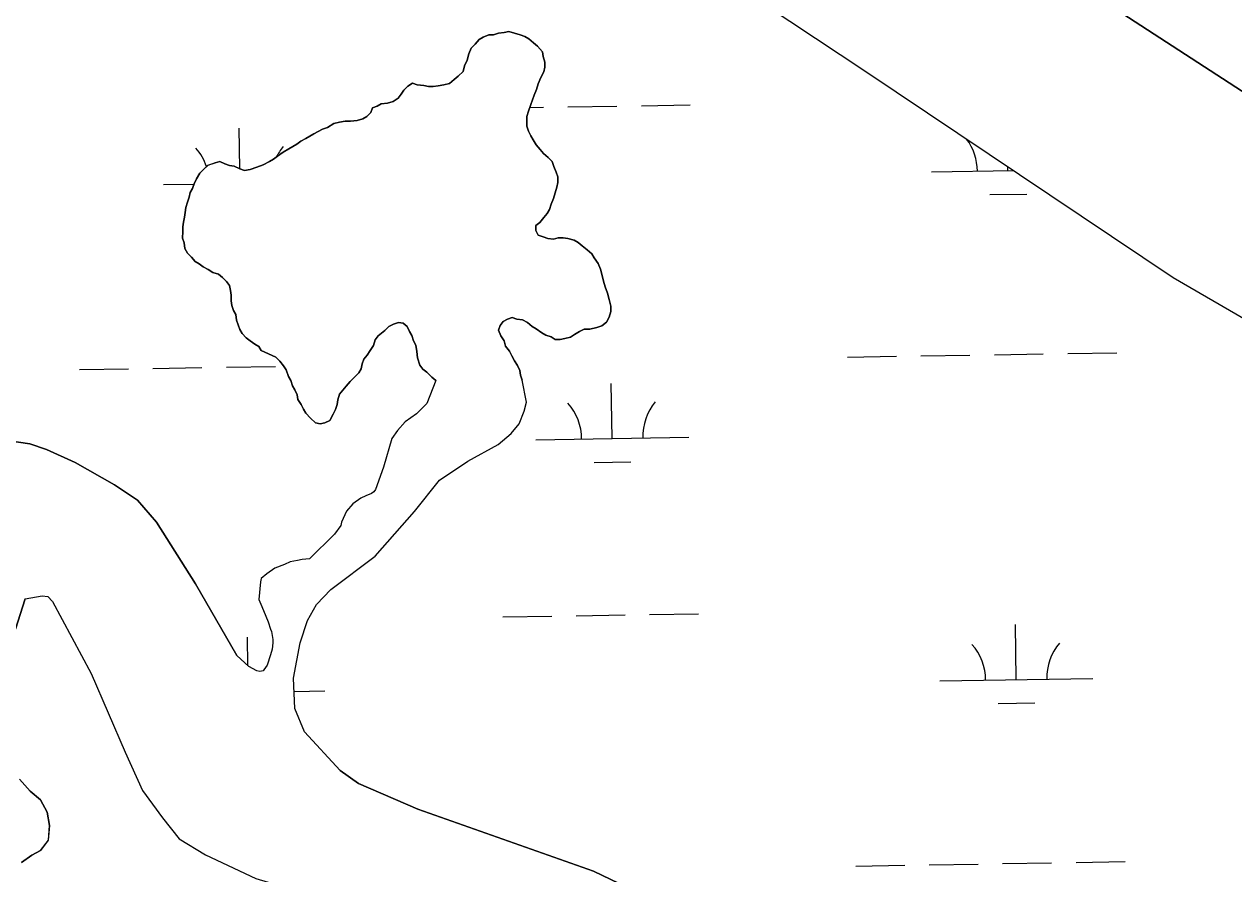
# Model space of a CAD drawing. Extents: x 3855477 to 3893699, y 299188 to 325115.
# Drawn here: x 3861571 to 3862361, y 320764 to 321320 of the extents above; entities that cross this region are included whole.
import ezdxf

# ---------------------------------------------------------------- set-up
doc = ezdxf.new("R2010")
doc.units = 0
doc.layers.add('V-TOPO-SHOR', color=7, linetype='Continuous')
doc.layers.add('V-WETL-SWMP', color=7, linetype='Continuous')

msp = doc.modelspace()

# ---------------------------------------------------------------- linework, layer by layer
at = {"layer": 'V-TOPO-SHOR'}
msp.add_line((3861717.6, 320899.67), (3861709.79, 320907.04), dxfattribs=at)
for points in [[(3861238.6, 321856.95), (3861255.85, 321852.67), (3861277.25, 321841.56), (3861362.24, 321785.11), (3861507.21, 321690.14), (3861731.42, 321541.88), (3861922.82, 321419.97), (3862120.96, 321288.59), (3862321.71, 321154.07), (3862417.17, 321098.61), (3862435.41, 321084.9), (3862452.08, 321070.16), (3862470.85, 321058.55), (3862560.04, 321002.6), (3862645.04, 320948.76), (3862722.73, 320894.97), (3862744.62, 320879.67), (3862779.06, 320861.7), (3862936.06, 320765.61)], [(3862206.23, 321380.23), (3862522.77, 321174.44), (3862768.88, 321011.41), (3862789.22, 320998.22), (3862814.27, 320986.57), (3862830.99, 320981.25), (3862839.39, 320979.88)], [(3861870.85, 321311.16), (3861874.52, 321312.71), (3861877.66, 321312.69), (3861880.81, 321313.72), (3861884.48, 321314.23), (3861887.62, 321314.73), (3861891.27, 321313.67), (3861894.93, 321312.6), (3861898.07, 321311.53), (3861900.68, 321309.95), (3861903.8, 321307.32), (3861906.41, 321305.21), (3861909.53, 321301.53), (3861910.03, 321298.39), (3861911.06, 321294.72), (3861911.04, 321291.58), (3861910.5, 321288.44), (3861908.39, 321284.79), (3861906.8, 321280.61), (3861905.73, 321276.95), (3861904.14, 321273.3), (3861903.08, 321270.16), (3861902.01, 321267.03), (3861900.42, 321262.85), (3861899.36, 321259.19), (3861899.34, 321256.05), (3861899.32, 321252.91), (3861900.35, 321249.76), (3861901.9, 321246.62), (3861903.46, 321243.99), (3861905.54, 321240.84), (3861908.14, 321237.68), (3861910.21, 321235.06), (3861913.34, 321232.42), (3861915.95, 321229.79), (3861916.98, 321226.65), (3861918.52, 321222.98), (3861919.55, 321219.83), (3861919.54, 321216.17), (3861918.99, 321213.03), (3861917.93, 321209.37), (3861916.86, 321205.71), (3861915.27, 321202.06), (3861914.2, 321198.4), (3861912.62, 321195.79), (3861910.51, 321193.19), (3861907.88, 321190.06), (3861905.25, 321187.98), (3861905.23, 321184.84), (3861906.79, 321181.69), (3861909.92, 321180.63), (3861913.06, 321179.57), (3861916.72, 321179.02), (3861919.86, 321180.05), (3861923, 321180.04), (3861926.14, 321179.49), (3861930.32, 321178.43), (3861932.93, 321176.84), (3861935.54, 321174.73), (3861938.66, 321172.1), (3861941.79, 321169.47), (3861943.34, 321166.84), (3861945.94, 321163.16), (3861947.49, 321159.49), (3861948.51, 321155.3), (3861949.54, 321151.63), (3861950.57, 321147.96), (3861952.11, 321143.77), (3861953.14, 321139.57), (3861954.16, 321135.38), (3861954.14, 321131.72), (3861953.08, 321128.06), (3861951.49, 321124.93), (3861948.34, 321122.33), (3861945.19, 321121.3), (3861940.47, 321120.28), (3861936.81, 321120.3), (3861933.66, 321118.74), (3861930.51, 321116.67), (3861927.89, 321115.11), (3861924.22, 321114.08), (3861921.08, 321113.58), (3861917.93, 321113.6), (3861915.33, 321115.18), (3861911.67, 321116.25), (3861909.06, 321117.83), (3861905.41, 321120.47), (3861902.8, 321122.05), (3861899.68, 321124.68), (3861896.54, 321126.27), (3861892.88, 321126.82), (3861889.75, 321127.88), (3861886.6, 321126.85), (3861883.98, 321125.29), (3861881.87, 321122.69), (3861880.81, 321119.55), (3861882.36, 321115.88), (3861884.43, 321112.73), (3861885.46, 321109.06), (3861888.06, 321105.91), (3861889.61, 321102.76)], [(3861725.82, 321106.26), (3861724.26, 321108.88), (3861721.66, 321110.47), (3861718.53, 321112.58), (3861715.92, 321114.68), (3861713.32, 321117.32), (3861711.76, 321119.94), (3861710.73, 321123.09), (3861709.7, 321126.23), (3861709.2, 321129.9), (3861707.64, 321132.52), (3861706.61, 321135.67), (3861706.11, 321138.81), (3861706.13, 321142.48), (3861705.62, 321145.62), (3861705.11, 321148.76), (3861703.03, 321151.39), (3861700.43, 321154.02), (3861697.83, 321156.13), (3861694.17, 321157.2), (3861691.04, 321159.31), (3861687.91, 321160.89), (3861685.3, 321163), (3861682.7, 321164.58), (3861680.09, 321167.22), (3861677.49, 321169.85), (3861675.94, 321172.99), (3861675.43, 321176.66), (3861674.4, 321179.81), (3861674.43, 321183.99), (3861674.44, 321187.13), (3861674.98, 321190.27), (3861675.52, 321193.41), (3861676.06, 321196.54), (3861676.6, 321199.68), (3861677.67, 321203.34), (3861678.73, 321206.48), (3861679.27, 321209.61), (3861680.86, 321212.22), (3861681.92, 321215.36), (3861683.51, 321218.48), (3861685.62, 321222.14), (3861688.25, 321224.74), (3861690.88, 321227.35), (3861695.6, 321228.89), (3861698.75, 321229.92), (3861701.88, 321228.33), (3861705.02, 321227.27), (3861708.15, 321226.73), (3861711.81, 321225.14), (3861714.94, 321224.07), (3861718.61, 321224.58), (3861722.8, 321226.12), (3861727, 321227.67), (3861731.2, 321229.74), (3861733.82, 321231.3), (3861736.45, 321233.38), (3861740.13, 321235.98), (3861743.8, 321238.05), (3861746.43, 321239.6), (3861749.05, 321241.16), (3861751.68, 321243.24), (3861754.83, 321244.79), (3861760.08, 321247.91), (3861765.85, 321251.01), (3861769, 321252.04), (3861773.2, 321254.64), (3861776.87, 321255.66), (3861780.54, 321256.17), (3861784.2, 321256.15), (3861788.39, 321256.65), (3861792.06, 321257.68), (3861794.68, 321259.23), (3861797.31, 321261.84), (3861798.38, 321264.97), (3861801.52, 321266), (3861804.15, 321267.55), (3861808.34, 321268.06), (3861812.01, 321269.08), (3861815.16, 321271.16), (3861817.27, 321273.77), (3861818.85, 321276.37), (3861821.48, 321278.98), (3861824.63, 321281.05), (3861827.77, 321279.99), (3861831.95, 321279.44), (3861835.09, 321278.9), (3861838.23, 321278.89), (3861841.37, 321279.39), (3861845.04, 321279.89), (3861848.71, 321280.92), (3861851.86, 321283.52), (3861854.49, 321285.6), (3861857.64, 321288.72), (3861858.71, 321292.38), (3861860.3, 321296.04), (3861861.37, 321300.22), (3861862.96, 321303.87), (3861865.59, 321306.48), (3861868.22, 321309.6), (3861870.85, 321311.16)], [(3861839.81, 321086.8), (3861837.2, 321088.91), (3861834.08, 321092.07), (3861831.48, 321094.17), (3861829.39, 321096.8), (3861827.85, 321101.52), (3861827.35, 321105.71), (3861826.85, 321109.9), (3861825.29, 321112.53), (3861824.27, 321116.19), (3861822.71, 321118.82), (3861821.16, 321121.97), (3861818.55, 321124.08), (3861815.41, 321124.62), (3861812.27, 321123.59), (3861809.12, 321122.03), (3861806.49, 321119.43), (3861802.28, 321115.79), (3861800.18, 321113.18), (3861799.11, 321109.53), (3861797, 321106.4), (3861794.89, 321103.27), (3861792.78, 321100.66), (3861791.72, 321097.53), (3861791.18, 321094.39), (3861789.59, 321091.78), (3861786.44, 321088.66), (3861783.8, 321086.06), (3861781.17, 321082.93), (3861779.06, 321080.33), (3861776.96, 321077.72), (3861775.89, 321074.06), (3861775.35, 321070.93), (3861774.28, 321067.79), (3861772.7, 321064.66), (3861770.58, 321060.48), (3861767.43, 321058.93), (3861764.29, 321058.43), (3861761.15, 321058.96), (3861758.03, 321062.12), (3861754.91, 321065.28), (3861753.35, 321067.9), (3861751.8, 321071.05), (3861749.72, 321074.2), (3861749.21, 321077.35), (3861747.66, 321080.5), (3861746.11, 321083.12), (3861745.08, 321086.79), (3861743.52, 321089.42), (3861741.98, 321093.61), (3861740.42, 321096.24), (3861737.82, 321099.39), (3861735.22, 321102.02), (3861725.82, 321106.26)], [(3861889.61, 321102.76), (3861891.17, 321099.61), (3861893.24, 321096.46), (3861894.8, 321093.31), (3861895.3, 321090.17), (3861896.33, 321087.02)], [(3861839.81, 321086.8), (3861833.97, 321071.66), (3861827.13, 321064.89), (3861819.77, 321059.7), (3861814.73, 321054.07), (3861811.04, 321048.85), (3861805.7, 321030.04), (3861800.39, 321015.41), (3861799.33, 321013.85), (3861797.76, 321012.81), (3861794.09, 321011.26), (3861790.94, 321009.71), (3861785.69, 321006.07), (3861781.47, 321001.39), (3861778.29, 320994.08), (3861777.76, 320991.98), (3861773.54, 320986.25), (3861757.23, 320970.11), (3861752.52, 320969.62), (3861749.37, 320969.11), (3861744.66, 320968.09), (3861740.99, 320966.54), (3861734.69, 320963.96), (3861729.44, 320960.32), (3861725.76, 320957.2), (3861725.22, 320955.11), (3861724.11, 320943.6), (3861726.18, 320938.88), (3861728.77, 320932.58), (3861730.32, 320928.91), (3861731.86, 320924.2), (3861732.37, 320922.62), (3861733.39, 320917.38), (3861733.38, 320915.29), (3861732.84, 320911.1), (3861731.77, 320907.45), (3861729.64, 320900.66), (3861727.53, 320897.53), (3861727, 320897.01), (3861724.91, 320896.49), (3861722.82, 320897.03), (3861717.6, 320899.67)], [(3861754, 320857.09), (3861747.8, 320872.29), (3861746.86, 320892.19), (3861751.18, 320915.2), (3861755.96, 320929.82), (3861761.78, 320940.26), (3861771.25, 320950.15), (3861800.16, 320971.98), (3861825.96, 321001.15), (3861842.29, 321021.47), (3861860.68, 321033.93), (3861880.62, 321044.81), (3861889.04, 321052.1), (3861894.3, 321058.35), (3861897.49, 321066.7), (3861899.09, 321072.45), (3861896.33, 321087.02)], [(3861559.84, 321047.57), (3861574.48, 321045.39), (3861585.45, 321041.67), (3861604.24, 321033.2), (3861629.8, 321018.41), (3861644.92, 321008.39), (3861657.41, 320994.19), (3861682.83, 320953.76), (3861709.79, 320907.04)], [(3861571.56, 320943.99), (3861565.09, 320924.13)], [(3861571.56, 320943.99), (3861582.55, 320946.02), (3861586.21, 320945.48), (3861589.33, 320942.33), (3861614.68, 320895.15), (3861636.88, 320843.81), (3861648.24, 320818.66), (3861661.21, 320800.82), (3861672.12, 320787.17), (3861689.31, 320776.63), (3861722.15, 320761.29), (3861799.38, 320738.4), (3861934.51, 320694.29)], [(3861754, 320857.09), (3861777.41, 320831.84), (3861789.41, 320823.4), (3861828.04, 320806.45), (3861942.95, 320766.06), (3862059.34, 320709.96), (3862096.4, 320691.97), (3862114.68, 320686.64), (3862135.6, 320683.91), (3862151.83, 320685.39), (3862189.03, 320694.61), (3862216.83, 320705.45), (3862232.02, 320709.03), (3862251.92, 320711.02), (3862273.36, 320708.8), (3862298.46, 320705.01), (3862313.62, 320702.83), (3862335.57, 320697.48), (3862354.36, 320687.96), (3862365.3, 320678.48)], [(3861567.75, 320826.2), (3861574.87, 320818.2), (3861581.6, 320812.59), (3861585.94, 320804.61), (3861587.48, 320795.84), (3861586.63, 320786.3), (3861581.42, 320779.56), (3861575.83, 320776.4), (3861569.04, 320771.66)]]:
    msp.add_lwpolyline(points, dxfattribs=at)
at = {"layer": 'V-WETL-SWMP'}
for p, q in [((3861901.3, 321265.15), (3861910.19, 321265.29)), ((3861926.19, 321265.55), (3861958.19, 321266.07)), ((3861974.19, 321266.33), (3862006.18, 321266.85)), ((3861711.76, 321225.16), (3861711.33, 321251.62)), ((3862213.75, 321223.8), (3862213.71, 321226.44)), ((3862163.76, 321222.99), (3862217.56, 321223.86)), ((3861661.92, 321214.81), (3861681.85, 321215.13)), ((3862202.01, 321208.18), (3862226, 321208.57)), ((3862108.88, 321102), (3862140.88, 321102.53)), ((3862156.87, 321102.79), (3862188.87, 321103.31)), ((3862204.87, 321103.57), (3862236.86, 321104.09)), ((3862252.86, 321104.35), (3862284.86, 321104.87)), ((3861607.04, 321093.83), (3861639.03, 321094.35)), ((3861655.03, 321094.61), (3861687.03, 321095.13)), ((3861703.03, 321095.39), (3861735.02, 321095.91)), ((3861955.14, 321048.75), (3861954.55, 321084.75)), ((3861905.14, 321047.94), (3862005.13, 321049.57)), ((3861943.39, 321033.13), (3861967.39, 321033.52)), ((3861883.62, 320932.14), (3861915.61, 320932.66)), ((3861931.61, 320932.92), (3861963.61, 320933.44)), ((3861979.6, 320933.7), (3862011.6, 320934.22)), ((3862219.17, 320891.17), (3862218.59, 320927.16)), ((3861717.05, 320900.19), (3861716.75, 320918.99)), ((3862169.18, 320890.35), (3862269.17, 320891.98)), ((3861747.28, 320883.48), (3861767.33, 320883.81)), ((3862207.43, 320875.54), (3862231.42, 320875.94)), ((3862114.3, 320769.37), (3862146.3, 320769.89)), ((3862162.29, 320770.16), (3862194.29, 320770.68)), ((3862210.29, 320770.94), (3862242.28, 320771.46)), ((3862258.28, 320771.72), (3862290.28, 320772.24))]:
    msp.add_line(p, q, dxfattribs=at)
for points in [[(3861922.82, 321419.97), (3862120.96, 321288.59), (3862321.71, 321154.07), (3862417.17, 321098.61)], [(3861604.24, 321033.2), (3861585.45, 321041.67), (3861574.48, 321045.4), (3861559.84, 321047.57), (3861537.85, 321046.12), (3861504.85, 321040.01), (3861482.83, 321031.76), (3861465.51, 321022.43), (3861412.46, 320986.61), (3861398.31, 320981.46), (3861378.93, 320978.94), (3861366.37, 320979.01), (3861338.14, 320984.4), (3861320.91, 320991.29), (3861266.14, 321022.99), (3861195.19, 321064.19), (3861188.93, 321067.88), (3861183.2, 321072.1), (3861180.09, 321078.4), (3861176.01, 321098.83), (3861174.55, 321120.1), (3861176.14, 321220.04), (3861182.77, 321381.71)], [(3862881.4, 321343.74), (3862887.02, 321319.12), (3862895.71, 321279.82), (3862904.97, 321250.99), (3862915.33, 321231.57), (3862928.54, 321215.16), (3862930.6, 321208.87), (3862933.15, 321197.35), (3862934.11, 321180.07), (3862930.34, 321160.21), (3862916.51, 321119.99), (3862861.95, 320996.26), (3862860.88, 320992.08), (3862858.24, 320987.38), (3862856.13, 320984.26), (3862853.5, 320982.7), (3862846.68, 320980.12), (3862839.39, 320979.88), (3862830.99, 320981.25), (3862814.27, 320986.57), (3862789.22, 320998.22), (3862768.88, 321011.41), (3862522.76, 321174.44), (3862206.23, 321380.23)], [(3861904.14, 321273.3), (3861905.73, 321276.95), (3861906.8, 321280.61), (3861908.39, 321284.79), (3861910.5, 321288.44), (3861911.04, 321291.58), (3861911.06, 321294.72), (3861910.03, 321298.39), (3861909.53, 321301.53), (3861906.41, 321305.21), (3861903.8, 321307.32), (3861900.68, 321309.95), (3861898.07, 321311.53), (3861894.93, 321312.6), (3861891.27, 321313.66), (3861887.62, 321314.73), (3861884.47, 321314.23), (3861880.81, 321313.72), (3861877.66, 321312.69), (3861874.52, 321312.71), (3861870.85, 321311.16)], [(3861870.85, 321311.16), (3861868.23, 321309.6), (3861865.59, 321306.48), (3861862.96, 321303.87), (3861861.37, 321300.22), (3861860.3, 321296.04), (3861858.71, 321292.38), (3861857.65, 321288.72), (3861854.49, 321285.6), (3861851.86, 321283.52), (3861848.71, 321280.92), (3861845.04, 321279.9), (3861841.37, 321279.39), (3861838.23, 321278.89), (3861835.09, 321278.9), (3861831.95, 321279.44), (3861827.77, 321279.99), (3861824.63, 321281.05), (3861821.48, 321278.98), (3861818.85, 321276.37), (3861817.27, 321273.77), (3861815.16, 321271.16), (3861812.01, 321269.08), (3861808.34, 321268.06), (3861804.15, 321267.55), (3861801.52, 321266), (3861798.38, 321264.97), (3861797.31, 321261.84), (3861794.68, 321259.23), (3861792.06, 321257.68), (3861788.39, 321256.65), (3861784.2, 321256.15), (3861780.54, 321256.17), (3861776.87, 321255.66), (3861773.2, 321254.64), (3861769, 321252.04), (3861765.85, 321251.01), (3861760.08, 321247.91), (3861754.83, 321244.79), (3861751.68, 321243.24), (3861749.05, 321241.16), (3861746.43, 321239.6), (3861743.8, 321238.05), (3861740.13, 321235.98), (3861736.45, 321233.38), (3861733.82, 321231.3), (3861731.2, 321229.74), (3861727, 321227.67), (3861722.8, 321226.12), (3861718.61, 321224.58), (3861714.94, 321224.07), (3861711.81, 321225.14), (3861708.15, 321226.73), (3861705.01, 321227.27), (3861701.88, 321228.33), (3861698.75, 321229.92), (3861695.6, 321228.89), (3861690.88, 321227.34), (3861688.25, 321224.74), (3861685.62, 321222.14), (3861683.51, 321218.49), (3861681.92, 321215.35), (3861680.86, 321212.22), (3861679.27, 321209.61), (3861678.73, 321206.48), (3861677.67, 321203.34), (3861676.6, 321199.68), (3861676.06, 321196.54), (3861675.52, 321193.41), (3861674.98, 321190.27), (3861674.44, 321187.13), (3861674.43, 321183.99), (3861674.4, 321179.81), (3861675.43, 321176.66), (3861675.94, 321172.99), (3861677.49, 321169.85), (3861680.09, 321167.22), (3861682.7, 321164.58), (3861685.3, 321163), (3861687.91, 321160.89), (3861691.04, 321159.31), (3861694.17, 321157.2), (3861697.83, 321156.13), (3861700.43, 321154.02), (3861703.04, 321151.39), (3861705.11, 321148.76), (3861705.62, 321145.62), (3861706.13, 321142.48), (3861706.11, 321138.81), (3861706.61, 321135.67), (3861707.64, 321132.52), (3861709.2, 321129.9), (3861709.7, 321126.23), (3861710.73, 321123.09), (3861711.76, 321119.94), (3861713.32, 321117.32), (3861715.92, 321114.68), (3861718.53, 321112.58), (3861721.66, 321110.47), (3861724.26, 321108.88), (3861725.82, 321106.26)], [(3861747.8, 320872.3), (3861746.86, 320892.19), (3861751.18, 320915.19), (3861755.96, 320929.82), (3861761.78, 320940.26), (3861771.25, 320950.15), (3861800.15, 320971.98), (3861825.96, 321001.15), (3861842.29, 321021.47), (3861860.68, 321033.93), (3861880.62, 321044.81), (3861889.04, 321052.1), (3861894.3, 321058.35), (3861897.49, 321066.7), (3861899.09, 321072.45), (3861896.33, 321087.02), (3861895.3, 321090.17), (3861894.8, 321093.31), (3861893.24, 321096.46), (3861891.17, 321099.61), (3861889.61, 321102.76), (3861888.06, 321105.91), (3861885.46, 321109.06), (3861884.43, 321112.73), (3861882.36, 321115.88), (3861880.81, 321119.55), (3861881.87, 321122.69), (3861883.98, 321125.29), (3861886.6, 321126.85), (3861889.75, 321127.88), (3861892.88, 321126.82), (3861896.54, 321126.27), (3861899.68, 321124.68), (3861902.8, 321122.05), (3861905.41, 321120.47), (3861909.06, 321117.83), (3861911.67, 321116.25), (3861915.33, 321115.18), (3861917.93, 321113.6), (3861921.07, 321113.58), (3861924.22, 321114.09), (3861927.89, 321115.11), (3861930.51, 321116.67), (3861933.66, 321118.74), (3861936.81, 321120.3), (3861940.47, 321120.28), (3861945.19, 321121.3), (3861948.34, 321122.33), (3861951.49, 321124.93), (3861953.08, 321128.06), (3861954.14, 321131.72), (3861954.16, 321135.38), (3861953.14, 321139.57), (3861952.12, 321143.77), (3861950.57, 321147.96), (3861949.54, 321151.63), (3861948.51, 321155.3), (3861947.49, 321159.49), (3861945.94, 321163.16), (3861943.34, 321166.84), (3861941.79, 321169.47), (3861938.66, 321172.1), (3861935.54, 321174.73), (3861932.93, 321176.84), (3861930.32, 321178.43), (3861926.14, 321179.49), (3861923, 321180.04), (3861919.86, 321180.05), (3861916.72, 321179.02), (3861913.06, 321179.57), (3861909.92, 321180.63), (3861906.79, 321181.69), (3861905.23, 321184.84), (3861905.25, 321187.98), (3861907.88, 321190.06), (3861910.51, 321193.19), (3861912.62, 321195.79), (3861914.2, 321198.4), (3861915.27, 321202.06), (3861916.86, 321205.71), (3861917.93, 321209.37), (3861918.99, 321213.03), (3861919.53, 321216.17), (3861919.55, 321219.83), (3861918.52, 321222.98), (3861916.97, 321226.65), (3861915.94, 321229.79), (3861913.34, 321232.42), (3861910.21, 321235.06), (3861908.14, 321237.69), (3861905.54, 321240.84), (3861903.46, 321243.99), (3861901.9, 321246.62), (3861900.35, 321249.77), (3861899.32, 321252.91), (3861899.34, 321256.05), (3861899.35, 321259.19), (3861900.42, 321262.85), (3861902.01, 321267.03), (3861903.08, 321270.16), (3861904.14, 321273.3)], [(3861725.82, 321106.26), (3861735.22, 321102.02), (3861737.82, 321099.39), (3861740.42, 321096.24), (3861741.98, 321093.61), (3861743.52, 321089.41), (3861745.08, 321086.79), (3861746.11, 321083.12), (3861747.66, 321080.5), (3861749.21, 321077.35), (3861749.72, 321074.2), (3861751.8, 321071.05), (3861753.35, 321067.9), (3861754.91, 321065.28), (3861758.03, 321062.12), (3861761.15, 321058.97), (3861764.29, 321058.42), (3861767.43, 321058.93), (3861770.58, 321060.48), (3861772.7, 321064.66), (3861774.29, 321067.79), (3861775.35, 321070.93), (3861775.89, 321074.06), (3861776.96, 321077.72), (3861779.06, 321080.33), (3861781.17, 321082.93), (3861783.8, 321086.06), (3861786.44, 321088.66), (3861789.59, 321091.78), (3861791.18, 321094.39), (3861791.72, 321097.53), (3861792.78, 321100.66), (3861794.89, 321103.27), (3861797, 321106.4), (3861799.11, 321109.53), (3861800.18, 321113.18), (3861802.28, 321115.79), (3861806.49, 321119.43), (3861809.12, 321122.03), (3861812.27, 321123.59), (3861815.41, 321124.62), (3861818.55, 321124.08), (3861821.16, 321121.97), (3861822.71, 321118.82), (3861824.27, 321116.19), (3861825.29, 321112.53), (3861826.85, 321109.9), (3861827.35, 321105.71), (3861827.85, 321101.52), (3861829.4, 321096.8), (3861831.47, 321094.17), (3861834.08, 321092.07), (3861837.2, 321088.91), (3861839.81, 321086.8), (3861833.97, 321071.66), (3861827.13, 321064.89), (3861819.77, 321059.7), (3861814.73, 321054.07), (3861811.04, 321048.85), (3861805.7, 321030.04), (3861800.39, 321015.41), (3861799.33, 321013.85), (3861797.76, 321012.81), (3861794.09, 321011.26), (3861790.94, 321009.71), (3861785.69, 321006.07), (3861781.47, 321001.39), (3861778.29, 320994.08), (3861777.76, 320991.98), (3861773.54, 320986.25), (3861757.23, 320970.11), (3861752.52, 320969.62), (3861749.37, 320969.11), (3861744.66, 320968.09), (3861740.98, 320966.54), (3861734.69, 320963.96), (3861729.44, 320960.32), (3861725.76, 320957.2), (3861725.22, 320955.11), (3861724.11, 320943.6), (3861726.18, 320938.88), (3861728.77, 320932.59), (3861730.31, 320928.91), (3861731.86, 320924.2), (3861732.38, 320922.62), (3861733.39, 320917.38), (3861733.38, 320915.29), (3861732.84, 320911.1), (3861731.77, 320907.45), (3861729.64, 320900.66), (3861727.53, 320897.53), (3861727, 320897.01), (3861724.91, 320896.49), (3861722.82, 320897.03), (3861717.6, 320899.67), (3861709.79, 320907.04), (3861682.83, 320953.76), (3861657.41, 320994.19), (3861644.93, 321008.38), (3861629.8, 321018.41), (3861604.24, 321033.2)], [(3861565.09, 320924.13), (3861571.56, 320943.99), (3861582.55, 320946.02), (3861586.21, 320945.48), (3861589.33, 320942.33), (3861614.68, 320895.15), (3861636.88, 320843.81), (3861648.24, 320818.66), (3861661.21, 320800.82), (3861672.12, 320787.17), (3861689.31, 320776.63), (3861722.15, 320761.29)], [(3862365.3, 320678.48), (3862354.36, 320687.96), (3862335.57, 320697.48), (3862313.62, 320702.83), (3862298.46, 320705.01), (3862273.36, 320708.81), (3862251.92, 320711.02), (3862232.02, 320709.03), (3862216.83, 320705.45), (3862189.03, 320694.61), (3862151.83, 320685.39), (3862135.6, 320683.91), (3862114.68, 320686.64), (3862096.4, 320691.97), (3862059.34, 320709.96), (3861942.95, 320766.06), (3861828.04, 320806.45), (3861789.41, 320823.4), (3861777.41, 320831.84), (3861754, 320857.09), (3861747.8, 320872.3)], [(3861569.04, 320771.66), (3861575.83, 320776.4), (3861581.42, 320779.56), (3861586.64, 320786.3), (3861587.48, 320795.84), (3861585.94, 320804.61), (3861581.6, 320812.59), (3861574.87, 320818.2), (3861567.75, 320826.2)]]:
    msp.add_lwpolyline(points, dxfattribs=at)
for centre, start, end in [((3862158.51, 321223.37), 0.16154, 36.92362), ((3861656.67, 321215.2), 18.73178, 41.7052), ((3861767.14, 321217), 140.16154, 153.56285), ((3861899.89, 321048.33), 0.16154, 41.7052), ((3862010.36, 321050.13), 140.16154, 181.7052), ((3862163.93, 320890.74), 0.16154, 41.7052), ((3862274.4, 320892.54), 140.16154, 181.7052)]:
    msp.add_arc(centre, 35.25, start, end, dxfattribs=at)

doc.saveas('drawing.dxf')
